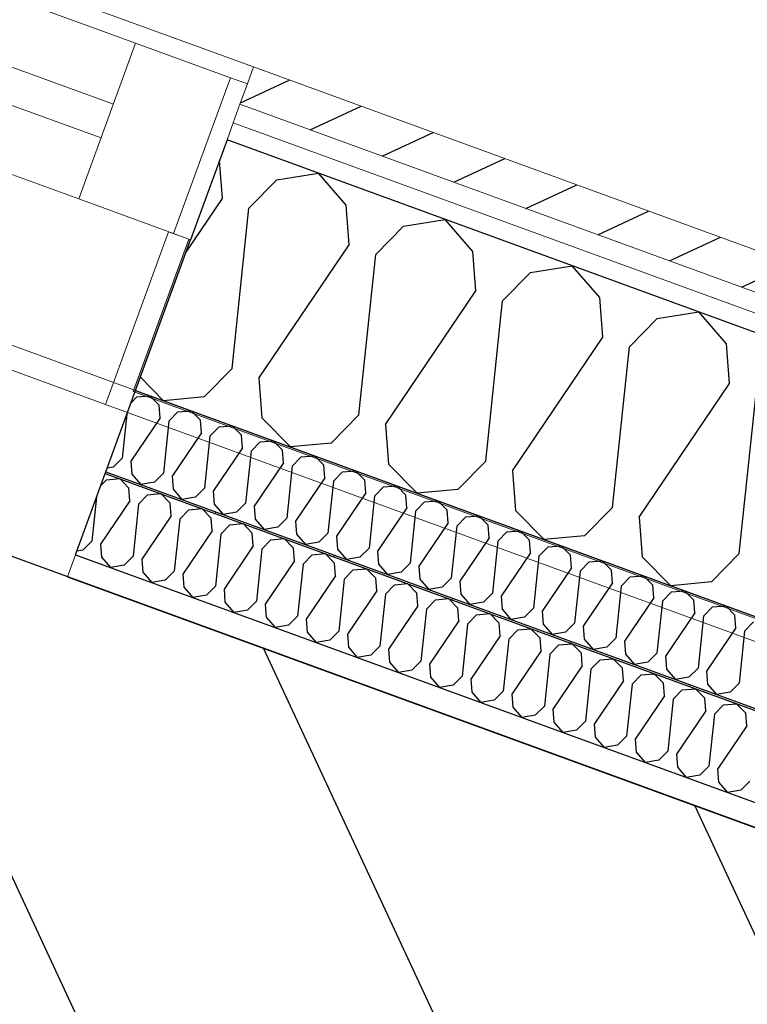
# Model space of a CAD drawing. Header units: millimetres. Extents: x 112481703 to 112588235, y 1264638581 to 1264713486.
# Tile 298 of 487: x 112572090 to 112572493, y 1264677746 to 1264678293. Entities that reach past the tile are written whole.
import ezdxf

# ---------------------------------------------------------------- set-up
doc = ezdxf.new("R2010")
doc.units = ezdxf.units.MM
doc.header["$LTSCALE"] = 0.5
doc.header["$MEASUREMENT"] = 0
doc.linetypes.add('PLINE', pattern=[0])
for name, color, linetype, lineweight in [('234- Vinduer_ dører_ porter', 7, 'Continuous', 0), ('235- Utvendig kledning og overflate', 7, 'Continuous', 0), ('236- Innvendig kledning og overflate', 7, 'Continuous', 0), ('262- Taktekking', 7, 'Continuous', 0)]:
    doc.layers.add(name, color=color, linetype=linetype, lineweight=lineweight)
for name, color, linetype in [('862- M___Nettoareal', 7, 'Continuous'), ('862- M___Nettoareal(Polylinje)', 7, 'Continuous'), ('LA_farge_dekke_asfalt2', 7, 'Continuous'), ('Yttervegger.A225', 7, 'Continuous'), ('Yttervegger.A225 (Skravur)', 7, 'Continuous')]:
    doc.layers.add(name, color=color, linetype=linetype)
pattern_1 = [(249.956, (112557650, 1264717795), (-81.357, 29.68231), [0, -50]), (249.956, (112557682.11, 1264717756.67), (-81.357, 29.68231), [0, -50])]

# ---------------------------------------------------------------- blocks, each defined once
blk = doc.blocks.new('Korridor_14_9', base_point=(112576467.69, 1264681824.89))
at = {"layer": '862- M___Nettoareal(Polylinje)', "linetype": 'PLINE', "flags": 128}
blk.add_lwpolyline([(112572601.77, 1264674908.62), (112573784.51, 1264674477.11), (112574626.15, 1264676783.97), (112575767.2, 1264676367.67), (112576177.67, 1264676217.91), (112577188.97, 1264678989.83), (112578571.29, 1264682778.66), (112579511.2, 1264685354.88), (112580089.16, 1264686939.02), (112578574.08, 1264687491.78), (112577945.57, 1264685769.06), (112576575.95, 1264686268.75), (112573384.41, 1264677520.97), (112565766.91, 1264680300.14), (112564833.5, 1264677741.73), (112566533.44, 1264677121.53), (112567763.15, 1264676672.88), (112567763.5, 1264676673.82), (112569134.12, 1264676173.76)], close=True, dxfattribs=at)
blk = doc.blocks.new('*X289', base_point=(112557650, 1264717795))
at = {"layer": 'Yttervegger.A225 (Skravur)', "linetype": 'PLINE'}
for p, q in [((112572202.14, 1264678193.45), (112572200.51, 1264678214.45)), ((112572216.92, 1264678188.06), (112572232.36, 1264678203.77)), ((112572232.36, 1264678203.77), (112572255.48, 1264678207.48)), ((112572270.77, 1264678189.75), (112572255.48, 1264678207.48)), ((112572181.99, 1264678163.67), (112572202.14, 1264678193.45)), ((112572207.55, 1264678099.06), (112572216.92, 1264678188.06)), ((112572272.47, 1264678167.79), (112572270.77, 1264678189.75)), ((112572302.69, 1264678178.11), (112572325.81, 1264678181.82)), ((112572341.1, 1264678164.09), (112572325.81, 1264678181.82)), ((112572287.25, 1264678162.4), (112572302.69, 1264678178.11)), ((112572222.33, 1264678093.67), (112572272.47, 1264678167.79)), ((112572342.8, 1264678142.13), (112572341.1, 1264678164.09)), ((112572277.88, 1264678073.4), (112572287.25, 1264678162.4)), ((112572373.02, 1264678152.45), (112572396.14, 1264678156.16)), ((112572411.44, 1264678138.43), (112572396.14, 1264678156.16)), ((112572357.58, 1264678136.74), (112572373.02, 1264678152.45)), ((112572292.66, 1264678068.01), (112572342.8, 1264678142.13)), ((112572348.21, 1264678047.74), (112572357.58, 1264678136.74)), ((112572413.14, 1264678116.47), (112572411.44, 1264678138.43)), ((112572427.91, 1264678111.08), (112572443.36, 1264678126.79)), ((112572443.36, 1264678126.79), (112572466.47, 1264678130.5)), ((112572481.77, 1264678112.77), (112572466.47, 1264678130.5)), ((112572362.99, 1264678042.35), (112572413.14, 1264678116.47)), ((112572418.55, 1264678022.08), (112572427.91, 1264678111.08)), ((112572483.47, 1264678090.81), (112572481.77, 1264678112.77)), ((112572207.55, 1264678099.06), (112572192.11, 1264678083.36)), ((112572156.69, 1264678094.33), (112572169.58, 1264678081.27)), ((112572222.33, 1264678093.67), (112572224.03, 1264678071.71)), ((112572433.32, 1264678016.69), (112572483.47, 1264678090.81)), ((112572192.11, 1264678083.36), (112572169.58, 1264678081.27)), ((112572488.88, 1264677996.42), (112572498.25, 1264678085.42)), ((112572224.03, 1264678071.71), (112572239.92, 1264678055.61)), ((112572277.88, 1264678073.4), (112572262.44, 1264678057.7)), ((112572292.66, 1264678068.01), (112572294.36, 1264678046.05)), ((112572262.44, 1264678057.7), (112572239.92, 1264678055.61)), ((112572294.36, 1264678046.05), (112572310.25, 1264678029.95)), ((112572348.21, 1264678047.74), (112572332.77, 1264678032.04)), ((112572362.99, 1264678042.35), (112572364.69, 1264678020.39)), ((112572332.77, 1264678032.04), (112572310.25, 1264678029.95)), ((112572418.55, 1264678022.08), (112572403.1, 1264678006.38)), ((112572364.69, 1264678020.39), (112572380.58, 1264678004.29)), ((112572433.32, 1264678016.69), (112572435.02, 1264677994.73)), ((112572403.1, 1264678006.38), (112572380.58, 1264678004.29)), ((112572435.02, 1264677994.73), (112572450.91, 1264677978.63)), ((112572488.88, 1264677996.42), (112572473.44, 1264677980.72)), ((112572473.44, 1264677980.72), (112572450.91, 1264677978.63))]:
    blk.add_line(p, q, dxfattribs=at)
blk = doc.blocks.new('Vindu[13]', base_point=(112557650, 1264717795))
at = {"layer": '234- Vinduer_ dører_ porter', "linetype": 'PLINE'}
for p, q in [((112570913.66, 1264678742.8), (112572219.47, 1264678266.39)), ((112570972.23, 1264678710.79), (112572154.04, 1264678279.62)), ((112570959.89, 1264678676.97), (112572141.7, 1264678245.8)), ((112572134.84, 1264678227.01), (112570953.04, 1264678658.18)), ((112572122.5, 1264678193.19), (112570940.7, 1264678624.36)), ((112570855.95, 1264678546.7), (112572137.33, 1264678079.2)), ((112572122.5, 1264678193.19), (112572154.04, 1264678279.62)), ((112572154.04, 1264678279.62), (112572206.64, 1264678260.42)), ((112572219.47, 1264678266.39), (112572216.04, 1264678257)), ((112572175.11, 1264678174), (112572206.64, 1264678260.42)), ((112572206.64, 1264678260.42), (112572216.04, 1264678257)), ((112572216.04, 1264678257), (112572211.92, 1264678245.72)), ((112572216.04, 1264678257), (112572211.92, 1264678245.72)), ((112572211.92, 1264678245.72), (112572208.15, 1264678235.39)), ((112572211.92, 1264678245.72), (112572208.15, 1264678235.39)), ((112572208.15, 1264678235.39), (112572204.73, 1264678226)), ((112572208.15, 1264678235.39), (112572204.73, 1264678226)), ((112572204.73, 1264678226), (112572184.51, 1264678170.57)), ((112572204.73, 1264678226), (112572184.51, 1264678170.57)), ((112572175.11, 1264678174), (112572122.5, 1264678193.19)), ((112572172.29, 1264678175.02), (112572137.33, 1264678079.2)), ((112572184.51, 1264678170.57), (112572175.11, 1264678174)), ((112572149.55, 1264678074.75), (112572137.33, 1264678079.2))]:
    blk.add_line(p, q, dxfattribs=at)
blk = doc.blocks.new('*X529', base_point=(112557650, 1264717795))
at = {"layer": 'Yttervegger.A225 (Skravur)', "linetype": 'PLINE'}
for p, q in [((112572134.73, 1264678034.14), (112572137.88, 1264678037.34)), ((112572137.88, 1264678037.34), (112572145.19, 1264678038.02)), ((112572150.34, 1264678032.8), (112572145.19, 1264678038.02)), ((112572150.89, 1264678025.67), (112572150.34, 1264678032.8)), ((112572132.4, 1264678027.75), (112572129.83, 1264678003.38)), ((112572155.68, 1264678023.93), (112572160.69, 1264678029.02)), ((112572160.69, 1264678029.02), (112572168, 1264678029.69)), ((112572173.15, 1264678024.47), (112572168, 1264678029.69)), ((112572150.89, 1264678025.67), (112572134.63, 1264678001.63)), ((112572155.68, 1264678023.93), (112572152.65, 1264677995.06)), ((112572173.7, 1264678017.35), (112572173.15, 1264678024.47)), ((112572173.7, 1264678017.35), (112572157.44, 1264677993.31)), ((112572178.49, 1264678015.6), (112572183.5, 1264678020.7)), ((112572183.5, 1264678020.7), (112572190.81, 1264678021.37)), ((112572195.96, 1264678016.15), (112572190.81, 1264678021.37)), ((112572178.49, 1264678015.6), (112572175.46, 1264677986.74)), ((112572196.51, 1264678009.03), (112572195.96, 1264678016.15)), ((112572201.3, 1264678007.28), (112572206.31, 1264678012.38)), ((112572206.31, 1264678012.38), (112572213.62, 1264678013.05)), ((112572218.77, 1264678007.83), (112572213.62, 1264678013.05)), ((112572196.51, 1264678009.03), (112572180.25, 1264677984.99)), ((112572201.3, 1264678007.28), (112572198.27, 1264677978.42)), ((112572219.32, 1264678000.71), (112572218.77, 1264678007.83)), ((112572129.83, 1264678003.38), (112572124.83, 1264677998.29)), ((112572134.63, 1264678001.63), (112572135.18, 1264677994.51)), ((112572219.32, 1264678000.71), (112572203.06, 1264677976.67)), ((112572224.11, 1264677998.96), (112572229.12, 1264678004.05)), ((112572229.12, 1264678004.05), (112572236.43, 1264678004.73)), ((112572241.58, 1264677999.51), (112572236.43, 1264678004.73)), ((112572124.83, 1264677998.29), (112572121.45, 1264677997.75)), ((112572152.65, 1264677995.06), (112572147.64, 1264677989.97)), ((112572224.11, 1264677998.96), (112572221.08, 1264677970.09)), ((112572242.13, 1264677992.38), (112572241.58, 1264677999.51)), ((112572246.93, 1264677990.64), (112572251.93, 1264677995.73)), ((112572251.93, 1264677995.73), (112572259.24, 1264677996.41)), ((112572264.39, 1264677991.19), (112572259.24, 1264677996.41)), ((112572135.18, 1264677994.51), (112572140.14, 1264677988.76)), ((112572147.64, 1264677989.97), (112572140.14, 1264677988.76)), ((112572157.44, 1264677993.31), (112572157.99, 1264677986.19)), ((112572242.13, 1264677992.38), (112572225.87, 1264677968.35)), ((112572246.93, 1264677990.64), (112572243.89, 1264677961.77)), ((112572264.94, 1264677984.06), (112572264.39, 1264677991.19)), ((112572157.99, 1264677986.19), (112572162.95, 1264677980.44)), ((112572175.46, 1264677986.74), (112572170.45, 1264677981.64)), ((112572180.25, 1264677984.99), (112572180.8, 1264677977.87)), ((112572264.94, 1264677984.06), (112572248.68, 1264677960.02)), ((112572269.74, 1264677982.31), (112572274.74, 1264677987.41)), ((112572274.74, 1264677987.41), (112572282.05, 1264677988.08)), ((112572287.2, 1264677982.86), (112572282.05, 1264677988.08)), ((112572170.45, 1264677981.64), (112572162.95, 1264677980.44)), ((112572198.27, 1264677978.42), (112572193.26, 1264677973.32)), ((112572269.74, 1264677982.31), (112572266.7, 1264677953.45)), ((112572287.75, 1264677975.74), (112572287.2, 1264677982.86)), ((112572292.55, 1264677973.99), (112572297.55, 1264677979.09)), ((112572297.55, 1264677979.09), (112572304.86, 1264677979.76)), ((112572310.01, 1264677974.54), (112572304.86, 1264677979.76)), ((112572180.8, 1264677977.87), (112572185.76, 1264677972.12)), ((112572193.26, 1264677973.32), (112572185.76, 1264677972.12)), ((112572203.06, 1264677976.67), (112572203.61, 1264677969.55)), ((112572287.75, 1264677975.74), (112572271.49, 1264677951.7)), ((112572292.55, 1264677973.99), (112572289.51, 1264677945.13)), ((112572310.56, 1264677967.42), (112572310.01, 1264677974.54)), ((112572203.61, 1264677969.55), (112572208.57, 1264677963.8)), ((112572221.08, 1264677970.09), (112572216.07, 1264677965)), ((112572225.87, 1264677968.35), (112572226.42, 1264677961.22)), ((112572310.56, 1264677967.42), (112572294.3, 1264677943.38)), ((112572315.36, 1264677965.67), (112572320.37, 1264677970.76)), ((112572320.37, 1264677970.76), (112572327.67, 1264677971.44)), ((112572332.82, 1264677966.22), (112572327.67, 1264677971.44)), ((112572216.07, 1264677965), (112572208.57, 1264677963.8)), ((112572315.36, 1264677965.67), (112572312.32, 1264677936.81)), ((112572333.37, 1264677959.1), (112572332.82, 1264677966.22)), ((112572338.17, 1264677957.35), (112572343.18, 1264677962.44)), ((112572343.18, 1264677962.44), (112572350.48, 1264677963.12)), ((112572355.63, 1264677957.9), (112572350.48, 1264677963.12)), ((112572226.42, 1264677961.22), (112572231.38, 1264677955.47)), ((112572238.88, 1264677956.68), (112572231.38, 1264677955.47)), ((112572243.89, 1264677961.77), (112572238.88, 1264677956.68)), ((112572248.68, 1264677960.02), (112572249.23, 1264677952.9)), ((112572333.37, 1264677959.1), (112572317.11, 1264677935.06)), ((112572338.17, 1264677957.35), (112572335.13, 1264677928.48)), ((112572356.19, 1264677950.77), (112572355.63, 1264677957.9)), ((112572249.23, 1264677952.9), (112572254.19, 1264677947.15)), ((112572266.7, 1264677953.45), (112572261.69, 1264677948.36)), ((112572271.49, 1264677951.7), (112572272.04, 1264677944.58)), ((112572360.98, 1264677949.03), (112572365.99, 1264677954.12)), ((112572365.99, 1264677954.12), (112572373.29, 1264677954.79)), ((112572378.44, 1264677949.57), (112572373.29, 1264677954.79)), ((112572261.69, 1264677948.36), (112572254.19, 1264677947.15)), ((112572356.19, 1264677950.77), (112572339.92, 1264677926.74)), ((112572360.98, 1264677949.03), (112572357.94, 1264677920.16)), ((112572379, 1264677942.45), (112572378.44, 1264677949.57)), ((112572383.79, 1264677940.7), (112572388.8, 1264677945.8)), ((112572388.8, 1264677945.8), (112572396.1, 1264677946.47)), ((112572401.26, 1264677941.25), (112572396.1, 1264677946.47)), ((112572272.04, 1264677944.58), (112572277, 1264677938.83)), ((112572284.5, 1264677940.03), (112572277, 1264677938.83)), ((112572289.51, 1264677945.13), (112572284.5, 1264677940.03)), ((112572294.3, 1264677943.38), (112572294.85, 1264677936.26)), ((112572379, 1264677942.45), (112572362.73, 1264677918.41)), ((112572383.79, 1264677940.7), (112572380.75, 1264677911.84)), ((112572401.81, 1264677934.13), (112572401.26, 1264677941.25)), ((112572294.85, 1264677936.26), (112572299.81, 1264677930.51)), ((112572312.32, 1264677936.81), (112572307.31, 1264677931.71)), ((112572317.11, 1264677935.06), (112572317.66, 1264677927.93)), ((112572406.6, 1264677932.38), (112572411.61, 1264677937.48)), ((112572411.61, 1264677937.48), (112572418.91, 1264677938.15)), ((112572424.07, 1264677932.93), (112572418.91, 1264677938.15)), ((112572307.31, 1264677931.71), (112572299.81, 1264677930.51)), ((112572401.81, 1264677934.13), (112572385.54, 1264677910.09)), ((112572406.6, 1264677932.38), (112572403.56, 1264677903.52)), ((112572424.62, 1264677925.81), (112572424.07, 1264677932.93)), ((112572429.41, 1264677924.06), (112572434.42, 1264677929.15)), ((112572434.42, 1264677929.15), (112572441.72, 1264677929.83)), ((112572446.88, 1264677924.61), (112572441.72, 1264677929.83)), ((112572317.66, 1264677927.93), (112572322.62, 1264677922.19)), ((112572335.13, 1264677928.48), (112572330.12, 1264677923.39)), ((112572339.92, 1264677926.74), (112572340.47, 1264677919.61)), ((112572424.62, 1264677925.81), (112572408.35, 1264677901.77)), ((112572429.41, 1264677924.06), (112572426.37, 1264677895.19)), ((112572447.43, 1264677917.48), (112572446.88, 1264677924.61)), ((112572330.12, 1264677923.39), (112572322.62, 1264677922.19)), ((112572340.47, 1264677919.61), (112572345.43, 1264677913.86)), ((112572357.94, 1264677920.16), (112572352.93, 1264677915.07)), ((112572362.73, 1264677918.41), (112572363.28, 1264677911.29)), ((112572452.22, 1264677915.74), (112572457.23, 1264677920.83)), ((112572457.23, 1264677920.83), (112572464.53, 1264677921.51)), ((112572469.69, 1264677916.29), (112572464.53, 1264677921.51)), ((112572352.93, 1264677915.07), (112572345.43, 1264677913.86)), ((112572447.43, 1264677917.48), (112572431.16, 1264677893.45)), ((112572452.22, 1264677915.74), (112572449.18, 1264677886.87)), ((112572470.24, 1264677909.16), (112572469.69, 1264677916.29)), ((112572480.04, 1264677912.51), (112572487.34, 1264677913.18)), ((112572492.5, 1264677907.96), (112572487.34, 1264677913.18)), ((112572363.28, 1264677911.29), (112572368.24, 1264677905.54)), ((112572380.75, 1264677911.84), (112572375.74, 1264677906.74)), ((112572385.54, 1264677910.09), (112572386.09, 1264677902.97)), ((112572470.24, 1264677909.16), (112572453.97, 1264677885.12)), ((112572475.03, 1264677907.41), (112572471.99, 1264677878.55)), ((112572475.03, 1264677907.41), (112572480.04, 1264677912.51)), ((112572493.05, 1264677900.84), (112572492.5, 1264677907.96)), ((112572375.74, 1264677906.74), (112572368.24, 1264677905.54)), ((112572386.09, 1264677902.97), (112572391.06, 1264677897.22)), ((112572403.56, 1264677903.52), (112572398.55, 1264677898.42)), ((112572408.35, 1264677901.77), (112572408.9, 1264677894.65)), ((112572398.55, 1264677898.42), (112572391.06, 1264677897.22)), ((112572493.05, 1264677900.84), (112572476.79, 1264677876.8)), ((112572408.9, 1264677894.65), (112572413.87, 1264677888.9)), ((112572426.37, 1264677895.19), (112572421.36, 1264677890.1)), ((112572431.16, 1264677893.45), (112572431.72, 1264677886.32)), ((112572421.36, 1264677890.1), (112572413.87, 1264677888.9)), ((112572431.72, 1264677886.32), (112572436.68, 1264677880.57)), ((112572449.18, 1264677886.87), (112572444.17, 1264677881.78)), ((112572444.17, 1264677881.78), (112572436.68, 1264677880.57)), ((112572453.97, 1264677885.12), (112572454.53, 1264677878)), ((112572454.53, 1264677878), (112572459.49, 1264677872.25)), ((112572471.99, 1264677878.55), (112572466.98, 1264677873.46)), ((112572476.79, 1264677876.8), (112572477.34, 1264677869.68)), ((112572466.98, 1264677873.46), (112572459.49, 1264677872.25)), ((112572477.34, 1264677869.68), (112572482.3, 1264677863.93)), ((112572494.8, 1264677870.23), (112572489.8, 1264677865.13)), ((112572489.8, 1264677865.13), (112572482.3, 1264677863.93))]:
    blk.add_line(p, q, dxfattribs=at)
blk = doc.blocks.new('*X533', base_point=(112557650, 1264717795))
at = {"layer": 'Yttervegger.A225 (Skravur)', "linetype": 'PLINE'}
for p, q in [((112572151.52, 1264678080.17), (112572154.68, 1264678083.37)), ((112572154.68, 1264678083.37), (112572161.98, 1264678084.05)), ((112572167.13, 1264678078.83), (112572161.98, 1264678084.05)), ((112572167.68, 1264678071.71), (112572167.13, 1264678078.83)), ((112572149.19, 1264678073.78), (112572146.63, 1264678049.42)), ((112572167.68, 1264678071.71), (112572151.42, 1264678047.67)), ((112572172.48, 1264678069.96), (112572177.49, 1264678075.05)), ((112572177.49, 1264678075.05), (112572184.79, 1264678075.73)), ((112572189.94, 1264678070.51), (112572184.79, 1264678075.73)), ((112572172.48, 1264678069.96), (112572169.44, 1264678041.09)), ((112572190.5, 1264678063.38), (112572189.94, 1264678070.51)), ((112572195.29, 1264678061.64), (112572200.3, 1264678066.73)), ((112572200.3, 1264678066.73), (112572207.6, 1264678067.4)), ((112572212.75, 1264678062.18), (112572207.6, 1264678067.4)), ((112572190.5, 1264678063.38), (112572174.23, 1264678039.34)), ((112572195.29, 1264678061.64), (112572192.25, 1264678032.77)), ((112572213.31, 1264678055.06), (112572212.75, 1264678062.18)), ((112572213.31, 1264678055.06), (112572197.04, 1264678031.02)), ((112572218.1, 1264678053.31), (112572223.11, 1264678058.41)), ((112572223.11, 1264678058.41), (112572230.41, 1264678059.08)), ((112572235.57, 1264678053.86), (112572230.41, 1264678059.08)), ((112572146.63, 1264678049.42), (112572141.62, 1264678044.32)), ((112572218.1, 1264678053.31), (112572215.06, 1264678024.45)), ((112572236.12, 1264678046.74), (112572235.57, 1264678053.86)), ((112572240.91, 1264678044.99), (112572245.92, 1264678050.08)), ((112572245.92, 1264678050.08), (112572253.22, 1264678050.76)), ((112572258.38, 1264678045.54), (112572253.22, 1264678050.76)), ((112572141.62, 1264678044.32), (112572138.25, 1264678043.78)), ((112572151.42, 1264678047.67), (112572151.97, 1264678040.54)), ((112572236.12, 1264678046.74), (112572219.85, 1264678022.7)), ((112572240.91, 1264678044.99), (112572237.87, 1264678016.13)), ((112572258.93, 1264678038.42), (112572258.38, 1264678045.54)), ((112572151.97, 1264678040.54), (112572156.93, 1264678034.8)), ((112572169.44, 1264678041.09), (112572164.43, 1264678036)), ((112572174.23, 1264678039.34), (112572174.78, 1264678032.22)), ((112572258.93, 1264678038.42), (112572242.66, 1264678014.38)), ((112572263.72, 1264678036.67), (112572268.73, 1264678041.76)), ((112572268.73, 1264678041.76), (112572276.03, 1264678042.44)), ((112572281.19, 1264678037.22), (112572276.03, 1264678042.44)), ((112572164.43, 1264678036), (112572156.93, 1264678034.8)), ((112572263.72, 1264678036.67), (112572260.68, 1264678007.8)), ((112572281.74, 1264678030.09), (112572281.19, 1264678037.22)), ((112572286.53, 1264678028.35), (112572291.54, 1264678033.44)), ((112572291.54, 1264678033.44), (112572298.84, 1264678034.12)), ((112572304, 1264678028.9), (112572298.84, 1264678034.12)), ((112572174.78, 1264678032.22), (112572179.74, 1264678026.47)), ((112572187.24, 1264678027.68), (112572179.74, 1264678026.47)), ((112572192.25, 1264678032.77), (112572187.24, 1264678027.68)), ((112572197.04, 1264678031.02), (112572197.59, 1264678023.9)), ((112572281.74, 1264678030.09), (112572265.47, 1264678006.06)), ((112572286.53, 1264678028.35), (112572283.49, 1264677999.48)), ((112572304.55, 1264678021.77), (112572304, 1264678028.9)), ((112572197.59, 1264678023.9), (112572202.55, 1264678018.15)), ((112572215.06, 1264678024.45), (112572210.05, 1264678019.35)), ((112572219.85, 1264678022.7), (112572220.4, 1264678015.58)), ((112572309.34, 1264678020.02), (112572314.35, 1264678025.12)), ((112572314.35, 1264678025.12), (112572321.65, 1264678025.79)), ((112572326.81, 1264678020.57), (112572321.65, 1264678025.79)), ((112572210.05, 1264678019.35), (112572202.55, 1264678018.15)), ((112572304.55, 1264678021.77), (112572288.28, 1264677997.73)), ((112572309.34, 1264678020.02), (112572306.3, 1264677991.16)), ((112572327.36, 1264678013.45), (112572326.81, 1264678020.57)), ((112572332.15, 1264678011.7), (112572337.16, 1264678016.8)), ((112572337.16, 1264678016.8), (112572344.46, 1264678017.47)), ((112572349.62, 1264678012.25), (112572344.46, 1264678017.47)), ((112572220.4, 1264678015.58), (112572225.37, 1264678009.83)), ((112572232.86, 1264678011.03), (112572225.37, 1264678009.83)), ((112572237.87, 1264678016.13), (112572232.86, 1264678011.03)), ((112572242.66, 1264678014.38), (112572243.21, 1264678007.26)), ((112572327.36, 1264678013.45), (112572311.1, 1264677989.41)), ((112572332.15, 1264678011.7), (112572329.11, 1264677982.84)), ((112572350.17, 1264678005.13), (112572349.62, 1264678012.25)), ((112572243.21, 1264678007.26), (112572248.18, 1264678001.51)), ((112572260.68, 1264678007.8), (112572255.67, 1264678002.71)), ((112572265.47, 1264678006.06), (112572266.03, 1264677998.93)), ((112572354.96, 1264678003.38), (112572359.97, 1264678008.47)), ((112572359.97, 1264678008.47), (112572367.27, 1264678009.15)), ((112572372.43, 1264678003.93), (112572367.27, 1264678009.15)), ((112572255.67, 1264678002.71), (112572248.18, 1264678001.51)), ((112572350.17, 1264678005.13), (112572333.91, 1264677981.09)), ((112572354.96, 1264678003.38), (112572351.92, 1264677974.52)), ((112572372.98, 1264677996.81), (112572372.43, 1264678003.93)), ((112572377.77, 1264677995.06), (112572382.78, 1264678000.15)), ((112572382.78, 1264678000.15), (112572390.09, 1264678000.83)), ((112572395.24, 1264677995.61), (112572390.09, 1264678000.83)), ((112572266.03, 1264677998.93), (112572270.99, 1264677993.18)), ((112572283.49, 1264677999.48), (112572278.48, 1264677994.39)), ((112572288.28, 1264677997.73), (112572288.84, 1264677990.61)), ((112572372.98, 1264677996.81), (112572356.72, 1264677972.77)), ((112572377.77, 1264677995.06), (112572374.73, 1264677966.19)), ((112572395.79, 1264677988.48), (112572395.24, 1264677995.61)), ((112572278.48, 1264677994.39), (112572270.99, 1264677993.18)), ((112572288.84, 1264677990.61), (112572293.8, 1264677984.86)), ((112572306.3, 1264677991.16), (112572301.29, 1264677986.07)), ((112572311.1, 1264677989.41), (112572311.65, 1264677982.29)), ((112572400.58, 1264677986.74), (112572405.59, 1264677991.83)), ((112572405.59, 1264677991.83), (112572412.9, 1264677992.5)), ((112572418.05, 1264677987.28), (112572412.9, 1264677992.5)), ((112572301.29, 1264677986.07), (112572293.8, 1264677984.86)), ((112572395.79, 1264677988.48), (112572379.53, 1264677964.44)), ((112572400.58, 1264677986.74), (112572397.55, 1264677957.87)), ((112572418.6, 1264677980.16), (112572418.05, 1264677987.28)), ((112572428.4, 1264677983.51), (112572435.71, 1264677984.18)), ((112572440.86, 1264677978.96), (112572435.71, 1264677984.18)), ((112572311.65, 1264677982.29), (112572316.61, 1264677976.54)), ((112572329.11, 1264677982.84), (112572324.11, 1264677977.74)), ((112572333.91, 1264677981.09), (112572334.46, 1264677973.97)), ((112572418.6, 1264677980.16), (112572402.34, 1264677956.12)), ((112572423.39, 1264677978.41), (112572420.36, 1264677949.55)), ((112572423.39, 1264677978.41), (112572428.4, 1264677983.51)), ((112572441.41, 1264677971.84), (112572440.86, 1264677978.96)), ((112572324.11, 1264677977.74), (112572316.61, 1264677976.54)), ((112572334.46, 1264677973.97), (112572339.42, 1264677968.22)), ((112572351.92, 1264677974.52), (112572346.92, 1264677969.42)), ((112572356.72, 1264677972.77), (112572357.27, 1264677965.64)), ((112572446.2, 1264677970.09), (112572451.21, 1264677975.18)), ((112572451.21, 1264677975.18), (112572458.52, 1264677975.86)), ((112572463.67, 1264677970.64), (112572458.52, 1264677975.86)), ((112572346.92, 1264677969.42), (112572339.42, 1264677968.22)), ((112572441.41, 1264677971.84), (112572425.15, 1264677947.8)), ((112572446.2, 1264677970.09), (112572443.17, 1264677941.23)), ((112572464.22, 1264677963.52), (112572463.67, 1264677970.64)), ((112572474.02, 1264677966.86), (112572481.33, 1264677967.54)), ((112572486.48, 1264677962.32), (112572481.33, 1264677967.54)), ((112572357.27, 1264677965.64), (112572362.23, 1264677959.9)), ((112572374.73, 1264677966.19), (112572369.73, 1264677961.1)), ((112572379.53, 1264677964.44), (112572380.08, 1264677957.32)), ((112572464.22, 1264677963.52), (112572447.96, 1264677939.48)), ((112572469.01, 1264677961.77), (112572474.02, 1264677966.86)), ((112572487.03, 1264677955.19), (112572486.48, 1264677962.32)), ((112572369.73, 1264677961.1), (112572362.23, 1264677959.9)), ((112572380.08, 1264677957.32), (112572385.04, 1264677951.57)), ((112572397.55, 1264677957.87), (112572392.54, 1264677952.78)), ((112572469.01, 1264677961.77), (112572465.98, 1264677932.9)), ((112572491.82, 1264677953.45), (112572496.83, 1264677958.54)), ((112572392.54, 1264677952.78), (112572385.04, 1264677951.57)), ((112572402.34, 1264677956.12), (112572402.89, 1264677949)), ((112572487.03, 1264677955.19), (112572470.77, 1264677931.16)), ((112572491.82, 1264677953.45), (112572488.79, 1264677924.58)), ((112572402.89, 1264677949), (112572407.85, 1264677943.25)), ((112572420.36, 1264677949.55), (112572415.35, 1264677944.45)), ((112572425.15, 1264677947.8), (112572425.7, 1264677940.68)), ((112572415.35, 1264677944.45), (112572407.85, 1264677943.25)), ((112572425.7, 1264677940.68), (112572430.66, 1264677934.93)), ((112572443.17, 1264677941.23), (112572438.16, 1264677936.13)), ((112572438.16, 1264677936.13), (112572430.66, 1264677934.93)), ((112572447.96, 1264677939.48), (112572448.51, 1264677932.36)), ((112572448.51, 1264677932.36), (112572453.47, 1264677926.61)), ((112572465.98, 1264677932.9), (112572460.97, 1264677927.81)), ((112572470.77, 1264677931.16), (112572471.32, 1264677924.03)), ((112572460.97, 1264677927.81), (112572453.47, 1264677926.61)), ((112572471.32, 1264677924.03), (112572476.28, 1264677918.28)), ((112572488.79, 1264677924.58), (112572483.78, 1264677919.49)), ((112572483.78, 1264677919.49), (112572476.28, 1264677918.28))]:
    blk.add_line(p, q, dxfattribs=at)
blk = doc.blocks.new('Simple Window Opening[44]', base_point=(112557650, 1264717795))
at = {"layer": '234- Vinduer_ dører_ porter', "linetype": 'PLINE'}
for p, q in [((112570848.19, 1264678563.37), (112572154, 1264678086.96)), ((112570810.49, 1264678460.03), (112572116.3, 1264677983.62)), ((112572137.55, 1264678041.87), (112572154, 1264678086.96)), ((112572120.76, 1264677995.84), (112572137.21, 1264678040.93)), ((112572137.21, 1264678040.93), (112572137.55, 1264678041.87)), ((112572116.3, 1264677983.62), (112572120.76, 1264677995.84))]:
    blk.add_line(p, q, dxfattribs=at)

msp = doc.modelspace()

# ---------------------------------------------------------------- hatches: boundary and pattern name
at = {"layer": '262- Taktekking', "linetype": 'Continuous'}
h = msp.add_hatch(dxfattribs=at)
h.set_pattern_fill('Membran', color=256, style=0, pattern_type=2)
h.set_pattern_definition([(249.956, (112557650, 1264717795), (-65.76007, 23.99193), [])])
h.paths.add_polyline_path([(112573347.41, 1264677600.46), (112572137.55, 1264678041.87), (112572137.21, 1264678040.93), (112573347.07, 1264677599.52)])
at = {"layer": 'LA_farge_dekke_asfalt2', "linetype": 'Continuous'}
h = msp.add_hatch(dxfattribs=at)
h.set_pattern_fill('Murverk', color=256, style=0, pattern_type=2)
h.set_pattern_definition([(294.956, (112557650, 1264717795), (163.1938, 75.94596), [])])
h.paths.add_polyline_path([(112562670.28, 1264672618.44), (112565507.41, 1264680394.81), (112573384.41, 1264677520.97), (112579262.36, 1264693631.99), (112587341.37, 1264690684.44), (112579714.93, 1264669780.94), (112576475.27, 1264670962.9), (112575386.63, 1264667979.01)])
at = {"layer": 'Yttervegger.A225 (Skravur)', "linetype": 'Continuous'}
h = msp.add_hatch(dxfattribs=at)
h.set_pattern_fill('Skrålinjer_1', color=256, style=0, pattern_type=2)
h.set_pattern_definition([(204.95599, (112557650, 1264717795), (-12.65766, 27.198964), [])])
h.paths.add_polyline_path([(112572219.47, 1264678266.39), (112572216.04, 1264678257), (112572211.92, 1264678245.72), (112573197.27, 1264677886.23), (112573204.81, 1264677906.9)])
h = msp.add_hatch(dxfattribs=at)
h.set_pattern_fill('Prikker_tett', color=256, style=0, pattern_type=2)
h.set_pattern_definition(pattern_1)
h.paths.add_polyline_path([(112573224.5, 1264677864.59), (112572208.15, 1264678235.39), (112572204.73, 1264678226), (112573221.07, 1264677855.19)])
h = msp.add_hatch(dxfattribs=at)
h.set_pattern_fill('Prikker_tett', color=256, style=0, pattern_type=2)
h.set_pattern_definition(pattern_1)
h.paths.add_polyline_path([(112572149.55, 1264678074.75), (112572153.66, 1264678086.02), (112572152.72, 1264678086.36), (112572183.57, 1264678170.91), (112572172.29, 1264678175.02), (112572137.33, 1264678079.2)])
for points in [[(112572153.66, 1264678086.02), (112572154, 1264678086.96), (112572184.51, 1264678170.57), (112572183.57, 1264678170.91), (112572152.72, 1264678086.36)], [(112572154, 1264678086.96), (112572153.66, 1264678086.02), (112573318.43, 1264677661.06), (112573318.77, 1264677662)]]:
    msp.add_hatch(color=256, dxfattribs=at).paths.add_polyline_path(points)
h = msp.add_hatch(dxfattribs=at)
h.set_pattern_fill('Prikker_tett', color=256, style=0, pattern_type=2)
h.set_pattern_definition(pattern_1)
h.paths.add_polyline_path([(112572153.66, 1264678086.02), (112572149.55, 1264678074.75), (112573315.26, 1264677649.45), (112573319.37, 1264677660.72)])
h = msp.add_hatch(dxfattribs=at)
h.set_pattern_fill('Prikker_tett', color=256, style=0, pattern_type=2)
h.set_pattern_definition(pattern_1)
h.paths.add_polyline_path([(112572120.76, 1264677995.84), (112572116.3, 1264677983.62), (112573372.2, 1264677525.42), (112573376.65, 1264677537.63)])

# ---------------------------------------------------------------- linework, layer by layer
at = {"layer": '235- Utvendig kledning og overflate', "linetype": 'PLINE'}
for p, q in [((112572219.47, 1264678266.39), (112572216.04, 1264678257)), ((112572216.04, 1264678257), (112572211.92, 1264678245.72)), ((112572211.92, 1264678245.72), (112572208.15, 1264678235.39)), ((112573197.27, 1264677886.23), (112572211.92, 1264678245.72)), ((112572208.15, 1264678235.39), (112572204.73, 1264678226)), ((112573214.16, 1264677868.36), (112572208.15, 1264678235.39))]:
    msp.add_line(p, q, dxfattribs=at)
at = {"layer": '235- Utvendig kledning og overflate', "linetype": 'PLINE', "flags": 128}
msp.add_lwpolyline([(112573204.81, 1264677906.9), (112572219.47, 1264678266.39)], dxfattribs=at)
at = {"layer": '236- Innvendig kledning og overflate', "linetype": 'PLINE'}
for p, q in [((112572172.29, 1264678175.02), (112572137.33, 1264678079.2)), ((112572183.57, 1264678170.91), (112572172.29, 1264678175.02)), ((112572152.72, 1264678086.36), (112572183.57, 1264678170.91)), ((112572184.51, 1264678170.57), (112572183.57, 1264678170.91)), ((112572153.66, 1264678086.02), (112572152.72, 1264678086.36)), ((112572153.66, 1264678086.02), (112573318.43, 1264677661.06)), ((112572149.55, 1264678074.75), (112572137.33, 1264678079.2)), ((112572116.3, 1264677983.62), (112572120.76, 1264677995.84))]:
    msp.add_line(p, q, dxfattribs=at)
at = {"layer": '236- Innvendig kledning og overflate', "linetype": 'PLINE', "flags": 128}
for points in [[(112573318.77, 1264677662), (112572154, 1264678086.96)], [(112572149.55, 1264678074.75), (112573315.26, 1264677649.45)]]:
    msp.add_lwpolyline(points, dxfattribs=at)
at = {"layer": 'Yttervegger.A225', "linetype": 'PLINE'}
for p, q in [((112572204.73, 1264678226), (112572184.51, 1264678170.57)), ((112573221.07, 1264677855.19), (112572204.73, 1264678226)), ((112572154, 1264678086.96), (112572184.51, 1264678170.57)), ((112572137.55, 1264678041.87), (112572154, 1264678086.96)), ((112572154, 1264678086.96), (112573179.74, 1264677712.73)), ((112572120.76, 1264677995.84), (112572137.21, 1264678040.93)), ((112572137.21, 1264678040.93), (112572137.55, 1264678041.87)), ((112572137.21, 1264678040.93), (112573347.07, 1264677599.52)), ((112572137.55, 1264678041.87), (112573302.32, 1264677616.91)), ((112572120.76, 1264677995.84), (112573331.56, 1264677554.09))]:
    msp.add_line(p, q, dxfattribs=at)
at = {"layer": 'Yttervegger.A225', "linetype": 'PLINE', "flags": 128}
msp.add_lwpolyline([(112572116.3, 1264677983.62), (112573384.41, 1264677520.97)], dxfattribs=at)

# ---------------------------------------------------------------- block references
at = {"layer": '234- Vinduer_ dører_ porter', "linetype": 'PLINE'}
for name in ['Vindu[13]', 'Simple Window Opening[44]']:
    msp.add_blockref(name, (112557650, 1264717795), dxfattribs=at)
at = {"layer": '862- M___Nettoareal', "linetype": 'Continuous'}
msp.add_blockref('Korridor_14_9', (112576467.69, 1264681824.89), dxfattribs=at)
at = {"layer": 'Yttervegger.A225'}
for name in ['*X289', '*X533', '*X529']:
    msp.add_blockref(name, (112557650, 1264717795), dxfattribs=at)

doc.saveas('drawing.dxf')
